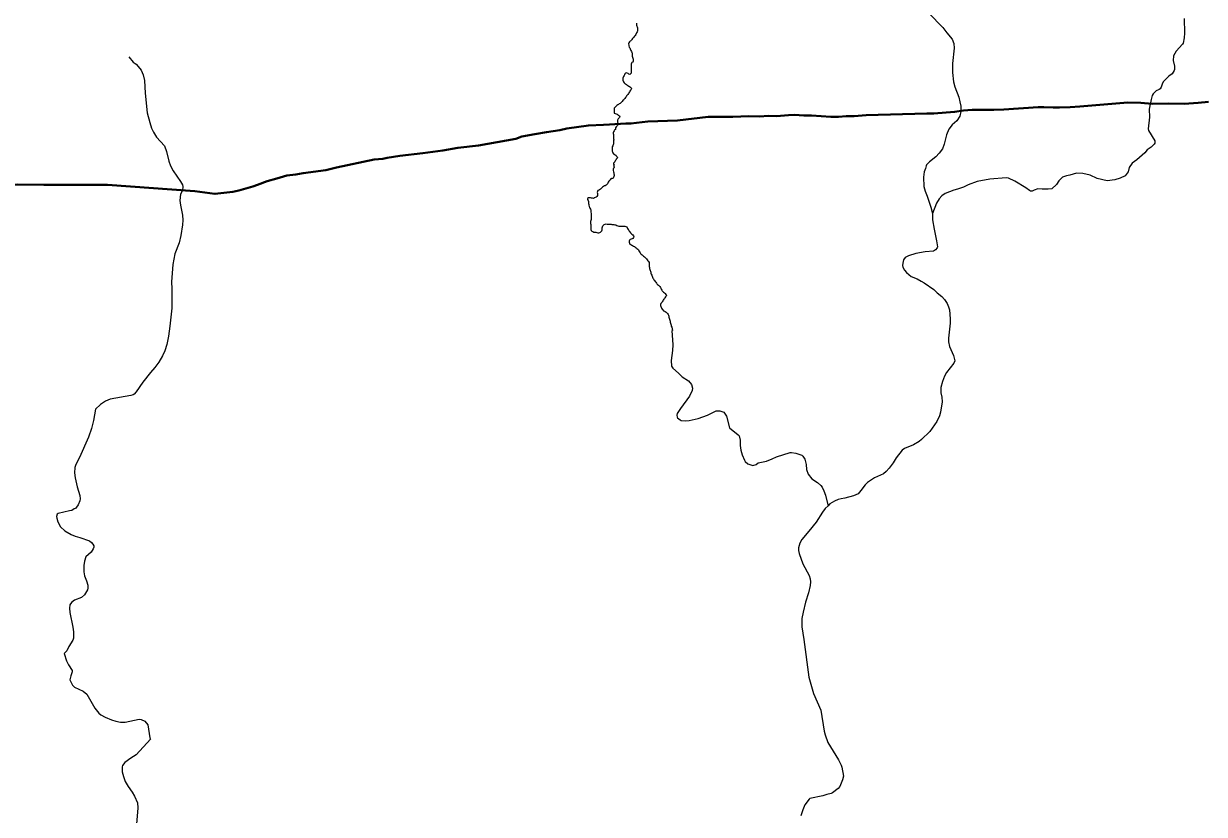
# Model space of a CAD drawing. Extents: x 553962 to 842807, y 8883888 to 9032388.
# Drawn here: x 608938 to 612051, y 8910425 to 8912510 of the extents above; entities that cross this region are included whole.
import ezdxf

# ---------------------------------------------------------------- set-up
doc = ezdxf.new("R2010")
doc.units = 0
doc.header["$LTSCALE"] = 20
doc.layers.add('6', color=7, linetype='Continuous', lineweight=13)

msp = doc.modelspace()

# ---------------------------------------------------------------- linework, layer by layer
at = {"layer": '6'}
for points in [[(611324.87, 8912537.03), (611361.23, 8912499.14), (611371.93, 8912485.07), (611386, 8912468.51), (611390.01, 8912456.93), (611391.29, 8912445.02), (611386.78, 8912404.31), (611387.21, 8912380.44), (611389.18, 8912356.56), (611393.32, 8912342.96), (611403.52, 8912315.86), (611406.68, 8912303.9), (611408.68, 8912291.96), (611408.73, 8912278.41), (611406.07, 8912265.71), (611398.61, 8912253.69), (611386.05, 8912242.6), (611377.58, 8912231.22), (611371.51, 8912216.48), (611364.53, 8912191.78), (611360.23, 8912179.93), (611351.81, 8912167.93), (611343.11, 8912158.73), (611326.52, 8912145.7), (611318.68, 8912137.57), (611317.3, 8912135.03), (611315.6, 8912127.54), (611312.1, 8912119.27), (611310.25, 8912104.99)], [(611997.77, 8912523.32), (611998.86, 8912484.24), (611997.93, 8912472.32), (611995.01, 8912458.1), (611993.64, 8912455.36), (611976.19, 8912436.9), (611969.37, 8912425.05), (611968.98, 8912412.77), (611971.85, 8912397.53), (611972.07, 8912388.9), (611971.34, 8912385.85), (611966.08, 8912376.9), (611957.38, 8912370.8), (611942.72, 8912355.96), (611939.61, 8912350.14), (611936.89, 8912341.76), (611934.12, 8912337.63), (611931.62, 8912335.82), (611923.85, 8912332.92), (611915.58, 8912324.25), (611913.71, 8912320.51), (611910.81, 8912309.84), (611905.72, 8912284.3), (611906.71, 8912263.31), (611902.45, 8912231.92), (611903.91, 8912227.7), (611920.04, 8912201.06), (611920.68, 8912198.06), (611920.27, 8912194.77), (611918.34, 8912191.87), (611910.3, 8912183.77), (611900.11, 8912176.64), (611894.05, 8912169.33), (611873.26, 8912150.53), (611860.79, 8912142.22)], [(610553.65, 8912510.73), (610553.51, 8912508.15), (610553.9, 8912505.76), (610554.41, 8912503.39), (610555.2, 8912500.98), (610556.05, 8912498.61), (610556.22, 8912496), (610556.19, 8912492.96), (610556.15, 8912490.24), (610555.38, 8912487.91), (610554.06, 8912485.72), (610552.95, 8912483.54), (610551.65, 8912481.09), (610550.08, 8912478.74), (610548.52, 8912476.61), (610546.93, 8912474.26), (610545.37, 8912472.27), (610543.71, 8912470.26), (610541.89, 8912468.27), (610540.23, 8912466.46), (610538.62, 8912464.66), (610536.73, 8912463.09), (610535.09, 8912461.32), (610533.46, 8912459.18), (610532.86, 8912456.66), (610533.45, 8912453.25), (610533.91, 8912450.86), (610534.78, 8912447.94), (610535.99, 8912445.56), (610536.96, 8912443.17), (610537.9, 8912440.85), (610539.33, 8912438.64), (610540.47, 8912436.39), (610541.51, 8912433.92), (610542.23, 8912431.5), (610542.35, 8912428.9), (610542.38, 8912426.34), (610542.72, 8912423.78), (610543.25, 8912421.07), (610544.05, 8912418.95), (610544.7, 8912416.24), (610544.72, 8912413.5), (610544.65, 8912410.92), (610544.17, 8912408.46), (610541.87, 8912407.64), (610540.84, 8912405.45), (610540.19, 8912403.05), (610540.14, 8912402.54), (610540.11, 8912399.6), (610540.09, 8912396.73), (610540.07, 8912394.32), (610540.04, 8912391.79), (610540.02, 8912389.23), (610539.95, 8912386.65), (610539.9, 8912384.17), (610539.88, 8912381.76), (610539.5, 8912379.35), (610538.03, 8912377.31), (610536.09, 8912375.69), (610533.53, 8912376.07), (610531.91, 8912377.92), (610529.63, 8912379), (610527.29, 8912379.62), (610524.9, 8912379.33), (610523.44, 8912377.27), (610522.31, 8912375.13), (610521.18, 8912372.9), (610519.74, 8912370.72)], [(609215.05, 8912422.53), (609227.04, 8912408.26), (609234.92, 8912402.61), (609244.77, 8912391.03), (609247.66, 8912386.62), (609253.29, 8912374.57), (609256.62, 8912360.13), (609258.32, 8912326.8), (609263.54, 8912274.97), (609270.38, 8912248.65), (609270.38, 8912248.65)], [(610519.74, 8912370.72), (610518.65, 8912368.46), (610518.2, 8912366.08), (610518.08, 8912363.38), (610518.05, 8912360.77), (610518.83, 8912358.41), (610519.36, 8912355.94), (610521.18, 8912353.95), (610523.24, 8912352.27), (610525.1, 8912350.61), (610527.14, 8912349.08), (610529.08, 8912347.66), (610531.24, 8912346.39), (610533.28, 8912344.85), (610535.65, 8912343.56), (610537.86, 8912342.24), (610539.61, 8912340.44), (610541.01, 8912338.42), (610539.59, 8912336), (610537.98, 8912333.94), (610536.44, 8912332.07), (610535, 8912329.94), (610533.77, 8912327.66), (610532.33, 8912325.55), (610530.79, 8912323.18), (610529.38, 8912321.24), (610527.67, 8912319.27), (610526.18, 8912317.09), (610524.88, 8912314.98), (610523.36, 8912312.7), (610521.75, 8912310.59), (610520.05, 8912308.58), (610518.03, 8912306.67), (610516.1, 8912304.61), (610514.5, 8912302.77), (610512.69, 8912300.88), (610510.48, 8912299.33), (610508.32, 8912297.88), (610506.31, 8912296.55), (610504.25, 8912295.21), (610502.09, 8912293.86), (610500.17, 8912292.09), (610498.46, 8912290.2), (610496.57, 8912288.67), (610495.29, 8912286.61), (610495.25, 8912284.18), (610495.23, 8912281.64), (610495.18, 8912278.94), (610495.06, 8912276.15), (610495.35, 8912273.76), (610497.56, 8912272.73), (610500.08, 8912272.1), (610502.46, 8912270.88), (610504.5, 8912269.37), (610506.66, 8912267.95), (610508.74, 8912266.73), (610509.76, 8912264.5), (610509.26, 8912262.05), (610507.43, 8912260.2), (610505.8, 8912258.63), (610504.54, 8912257.33), (610503.33, 8912254.77), (610503.48, 8912252.11), (610504.18, 8912249.7), (610505.49, 8912246.67)], [(609270.38, 8912248.65), (609275.26, 8912234.33), (609280.2, 8912223.15), (609288.3, 8912210.02), (609309.22, 8912187.97), (609314.9, 8912172.94), (609321.02, 8912147.47), (609325.69, 8912134.72), (609332.48, 8912121.97), (609351.8, 8912093.44), (609356.81, 8912084.82), (609357.37, 8912080.29), (609356.68, 8912070.05), (609351.62, 8912060.25), (609349.57, 8912043.68), (609351.41, 8912030.92), (609356.94, 8912004.59), (609357.43, 8911991.84), (609356.94, 8911979.09), (609352.31, 8911951.14), (609347.95, 8911932.19), (609336.71, 8911902.54), (609331.46, 8911874.76), (609328.25, 8911829.34), (609328.25, 8911829.34), (609328.99, 8911810.81), (609328.74, 8911759.8), (609323.96, 8911712.05), (609320.45, 8911685.73), (609315.41, 8911663.47), (609310.23, 8911647.48), (609304.26, 8911633.9), (609294.8, 8911617.41), (609284.04, 8911603.17), (609272.49, 8911590.45), (609252.53, 8911564.95), (609235.05, 8911539.3), (609229.15, 8911532.78), (609226.44, 8911531.11), (609220.67, 8911529.42), (609166.28, 8911519.6), (609154.27, 8911514.29), (609140.53, 8911505.97), (609127.97, 8911493.39), (609122.07, 8911463.72), (609116.75, 8911442.36), (609108.95, 8911419.49), (609085.03, 8911366.38), (609075.44, 8911347.22), (609072.73, 8911339.24), (609072.25, 8911325.14), (609073.94, 8911312.44), (609079.07, 8911288.64), (609086.33, 8911265.64), (609087.44, 8911257.16), (609086.41, 8911251.38), (609081.87, 8911241.45), (609074.43, 8911231.68), (609071.03, 8911230.37), (609065.17, 8911225.88), (609059.19, 8911225.72)], [(610505.49, 8912246.67), (610503.45, 8912241.05), (610501.89, 8912239.06), (610500.06, 8912237.29), (610498.81, 8912235.18), (610498.41, 8912232.72), (610498.24, 8912230.31), (610496.25, 8912228.81), (610494.95, 8912226.72), (610493.41, 8912224.64), (610492.57, 8912222.28), (610492.67, 8912219.85), (610493.03, 8912217.41), (610493.01, 8912214.61), (610493.32, 8912212.17), (610493.35, 8912209.21), (610493.37, 8912206.77), (610493.61, 8912206.37), (610493.64, 8912203.58), (610492.97, 8912200.47), (610492.86, 8912197.83), (610492.79, 8912195.03), (610492.83, 8912192.48), (610492.18, 8912190), (610491.19, 8912187.38), (610489.91, 8912184.63), (610489.9, 8912182.01), (610489.84, 8912179.42), (610489.77, 8912176.5), (610489.96, 8912173.9), (610490.53, 8912171.44), (610491.47, 8912168.89), (610492.95, 8912166.59), (610495.14, 8912165.4), (610497.26, 8912163.95), (610499.45, 8912162.73), (610499.75, 8912162.41)], [(610499.75, 8912162.41), (610501.31, 8912160.72), (610503.04, 8912158.83), (610503.46, 8912156.3), (610501.61, 8912154.37), (610500.36, 8912152.18), (610499.02, 8912150.01), (610497.51, 8912147.69), (610496.41, 8912145.44), (610494.58, 8912143.74), (610493.05, 8912141.55), (610493.62, 8912139.06), (610494.74, 8912136.74), (610493.61, 8912134.12), (610494.63, 8912131.7), (610494.04, 8912129.09), (610492.5, 8912127.05), (610492, 8912124.74), (610492.14, 8912122.44), (610493.37, 8912119.27), (610494.11, 8912116.76), (610494.35, 8912114.08), (610494.74, 8912111.47), (610494.78, 8912108.9), (610494.5, 8912106.36), (610493.52, 8912103.98), (610492.03, 8912101.94), (610490.24, 8912101.83), (610488.24, 8912101), (610486.24, 8912100.25), (610484.64, 8912098.01), (610482.65, 8912096.13), (610480.74, 8912094.32), (610479.31, 8912092.2), (610478.06, 8912089.93), (610476.96, 8912087.56), (610475.91, 8912085.24), (610473.45, 8912083.94), (610471.14, 8912082.04), (610468.56, 8912081.7), (610466.4, 8912080.42), (610464.51, 8912078.34), (610462.57, 8912076.66), (610460.53, 8912075.05), (610458.62, 8912073.27), (610456.59, 8912071.79), (610454.53, 8912070.24), (610451.99, 8912069.54), (610450.71, 8912067.15), (610450.2, 8912064.56), (610450.72, 8912061.91), (610451.28, 8912059.45), (610450.9, 8912056.88), (610449.62, 8912054.21), (610447.61, 8912052.63), (610444.99, 8912051.72), (610442.83, 8912050.19), (610440.55, 8912048.92), (610437.91, 8912049.15), (610435.25, 8912049.78), (610432.85, 8912050.65), (610430.22, 8912050.73), (610427.54, 8912050.47), (610424.88, 8912048.63), (610424.79, 8912045.73)], [(611860.79, 8912142.22), (611860.79, 8912142.22), (611852.42, 8912130.56), (611850.25, 8912119.3), (611842.45, 8912108.04), (611828.59, 8912101.97), (611814.73, 8912097.64), (611794.8, 8912095.04), (611767.95, 8912101.11), (611749.75, 8912110.64), (611730.26, 8912114.97), (611713.8, 8912115.84), (611696.47, 8912110.64), (611687.81, 8912108.04), (611676.98, 8912104.57), (611667.02, 8912095.48), (611660.95, 8912085.95), (611648.39, 8912074.25), (611639.29, 8912073.38), (611623.7, 8912073.38), (611612, 8912073.82), (611602.58, 8912070.69), (611597.14, 8912068.16), (611592.84, 8912068.19), (611589.71, 8912069.6), (611580.12, 8912076.41), (611551.07, 8912094.41), (611534.26, 8912102.2), (611528.4, 8912103.2), (611484.97, 8912099.38), (611451.66, 8912093.54), (611428.01, 8912084.7), (611415.6, 8912078.97), (611399.92, 8912073.13), (611390.77, 8912070.61), (611367.89, 8912061.92), (611358.41, 8912055.94), (611351.53, 8912047.5), (611345.1, 8912036.68), (611334.03, 8912009.2), (611334.22, 8911992.85), (611338.47, 8911967.76), (611345.17, 8911937.54), (611347.32, 8911921.7), (611346.62, 8911918.61), (611341.83, 8911913.46), (611336.82, 8911909.94), (611314.76, 8911908.55), (611290.55, 8911903.91), (611270.89, 8911897.51), (611262.25, 8911893.49), (611257.98, 8911886.61), (611255.76, 8911878.42), (611255.11, 8911871.95), (611256.34, 8911867.77), (611260.68, 8911859.5), (611265.54, 8911853.38), (611278.13, 8911843.26), (611293.98, 8911837.15), (611304.44, 8911830.57), (611312.31, 8911826.78), (611337.44, 8911809.05), (611346.48, 8911800.13), (611358.85, 8911790.01), (611365.52, 8911782.42)], [(611310.25, 8912104.99), (611311.36, 8912080.33), (611314.58, 8912068.39), (611320.31, 8912054.63), (611329.97, 8912025.46), (611334.02, 8912009.24)], [(610424.79, 8912045.73), (610426.13, 8912043.41), (610427, 8912041.02), (610427.6, 8912038.51), (610427.54, 8912035.89), (610427.85, 8912033.21), (610428.3, 8912030.73), (610429.33, 8912027.98), (610430.35, 8912025.56), (610431.17, 8912023.13), (610432.14, 8912020.68), (610433.22, 8912017.66), (610433.18, 8912014.99), (610433.82, 8912012.33), (610433.92, 8912009.03), (610434.04, 8912006.39), (610434.38, 8912003.83), (610434.57, 8912001.26), (610434.63, 8911998.43), (610434.57, 8911995.86), (610434.11, 8911993.15), (610433.33, 8911990.65), (610432.7, 8911988.16), (610432.64, 8911985.49), (610432.88, 8911982.94), (610433.3, 8911980.33), (610433.67, 8911977.83), (610433.68, 8911975.18), (610433.62, 8911972.64), (610433.44, 8911969.15), (610433.41, 8911966.63), (610434.48, 8911964.26), (610436.24, 8911962.35), (610438.96, 8911961.41), (610441.26, 8911960.27), (610443.92, 8911959.76), (610446.57, 8911959.65), (610449.25, 8911958.97), (610451.83, 8911958.07), (610454.48, 8911957.91), (610457.02, 8911958.7), (610459.12, 8911960.06), (610460.86, 8911961.87), (610462.53, 8911963.83), (610462.97, 8911966.47), (610462.92, 8911969.01), (610463.08, 8911971.53), (610463.99, 8911974.01), (610465.09, 8911976.28), (610467.01, 8911978.22), (610468.77, 8911980.1), (610471.2, 8911981.35), (610473.71, 8911981.79), (610476.39, 8911981.14), (610478.93, 8911980.68), (610481.56, 8911980.75), (610484.09, 8911981.29), (610486.79, 8911981.34), (610489.17, 8911980.51), (610491.76, 8911980.03), (610494.33, 8911979.85), (610496.87, 8911979.57), (610499.33, 8911979.05), (610502.05, 8911977.86), (610504.4, 8911976.59), (610507.06, 8911976.21), (610509.58, 8911976.03), (610512.17, 8911975.75), (610514.94, 8911975.54), (610517.49, 8911975.49), (610520.19, 8911975.43), (610522.98, 8911975.37), (610525.68, 8911975.31), (610528.11, 8911974.26), (610528.89, 8911971.55), (610530.44, 8911969.37), (610531.89, 8911967.06), (610533.31, 8911964.81), (610534.92, 8911962.75), (610536.54, 8911960.45), (610538.19, 8911958.44), (610539.79, 8911956.18), (610541.75, 8911954.47), (610544.03, 8911952.5), (610545.91, 8911950.56), (610546.5, 8911948.03), (610546.14, 8911945.51), (610544.32, 8911943.43), (610542.05, 8911942.23), (610539.51, 8911941.51), (610537.28, 8911940.28), (610535, 8911938.73), (610534.56, 8911935.97), (610534.79, 8911933.17), (610535.51, 8911930.73), (610536.66, 8911928.49), (610538.86, 8911927.19), (610541.23, 8911926.02), (610543.6, 8911924.67), (610545.96, 8911923.27), (610548.21, 8911921.97)], [(610548.21, 8911921.97), (610550.32, 8911920.35), (610552.8, 8911918.65), (610554.84, 8911916.96), (610557, 8911915.17), (610558.9, 8911913.23), (610560.3, 8911910.8), (610561.58, 8911907.98), (610563.13, 8911905.82), (610564.81, 8911903.72), (610566.54, 8911901.81), (610568.52, 8911900.02), (610570.6, 8911898.12), (610572.46, 8911896.41), (610574.68, 8911894.82), (610576.69, 8911893.22), (610578.45, 8911891.41), (610580.35, 8911889.45), (610581.99, 8911886.77), (610583.49, 8911884.64), (610585.39, 8911882.38), (610586.84, 8911880.22), (610587.1, 8911877.6), (610587.09, 8911875.02), (610587.03, 8911872.05), (610587.12, 8911869.48), (610587.99, 8911867.07), (610588.38, 8911864.49), (610588.82, 8911861.85), (610589.46, 8911859.32), (610590.5, 8911856.83), (610591.25, 8911854.29), (610592.01, 8911851.75), (610592.88, 8911849.23), (610594.08, 8911846.99), (610595.31, 8911844.09), (610596.26, 8911841.72), (610597.17, 8911839.13), (610598.39, 8911836.78), (610599.64, 8911834.48), (610601.24, 8911832.43), (610603.04, 8911830.24), (610604.64, 8911828.06), (610606.22, 8911825.93), (610607.79, 8911823.75), (610609.45, 8911821.86), (610611.71, 8911820.32), (610613.75, 8911818.7), (610615.3, 8911816.62), (610616.7, 8911814.32), (610617.8, 8911812), (610619.12, 8911809.7), (610620.41, 8911807.42), (610621.76, 8911805.22), (610623.24, 8911803.19), (610625.26, 8911801.65), (610627.42, 8911800.06), (610629.37, 8911797.99), (610631, 8911796.06), (610632.5, 8911793.66), (610632.24, 8911791.17), (610630.08, 8911789.71), (610628.75, 8911787.17), (610627.25, 8911785.11), (610625.81, 8911783.01), (610624.31, 8911780.8), (610622.94, 8911778.68), (610621.79, 8911776.46), (610620.19, 8911774.4), (610618.11, 8911771.97), (610617.01, 8911769.62), (610616.85, 8911767.03), (610617.61, 8911764.29), (610618.63, 8911761.84), (610619.83, 8911759.57), (610621.33, 8911757.29), (610622.82, 8911754.93), (610624.94, 8911752.5), (610627.33, 8911751.64), (610629.82, 8911750.76), (610631.95, 8911749.31), (610634.02, 8911747.53), (610635.6, 8911745.56), (610637.02, 8911743.25), (610638.19, 8911740.92), (610638.8, 8911738.41), (610639.4, 8911735.81), (610639.88, 8911733.01), (610640.83, 8911730.44), (610641.53, 8911727.91), (610642.26, 8911725.25), (610642.89, 8911722.69), (610643.57, 8911720.28), (610644.36, 8911717.43), (610644.99, 8911714.9), (610645.61, 8911712), (610646.71, 8911709.57), (610647.99, 8911706.56), (610648.25, 8911703.96), (610648.49, 8911701.37), (610648.81, 8911700.51)], [(611365.52, 8911782.42), (611372.49, 8911772.27), (611376.57, 8911762.79), (611378.74, 8911755.31), (611381.19, 8911731.79), (611380.98, 8911720.36), (611376.66, 8911680.47), (611376.75, 8911670.58), (611379.08, 8911658.76), (611389.26, 8911634.7), (611392.43, 8911624.69), (611392.75, 8911620.83), (611390.2, 8911614.37), (611371.54, 8911590.35), (611366.06, 8911580.36), (611360.35, 8911566.66), (611355.76, 8911550.84), (611356.11, 8911536.6), (611358.71, 8911525.13), (611359.79, 8911512.85), (611355.33, 8911485.36), (611352.56, 8911476.09), (611345.39, 8911461.07), (611327.14, 8911434.54), (611305.48, 8911413.25), (611299.15, 8911408.2), (611283.88, 8911399.06), (611260.59, 8911389.66), (611254.3, 8911385.09), (611238.09, 8911365.49), (611230.63, 8911352.29), (611219.69, 8911337.73), (611212.39, 8911329.5), (611204.77, 8911322.9), (611181.68, 8911312.11), (611162.87, 8911299.66), (611156.37, 8911293.6)], [(610647.4, 8911700.52), (610649.68, 8911662.73), (610649.03, 8911648.2), (610645.26, 8911621.85), (610646.23, 8911606.79), (610649.69, 8911601.2), (610664.59, 8911588.45), (610674.08, 8911578.86), (610691.21, 8911568.44), (610698.81, 8911558.72), (610701.25, 8911548.93), (610700.98, 8911542.33), (610693.67, 8911527.79), (610669.55, 8911494.82), (610661.16, 8911482.01), (610660.11, 8911477.37), (610661.05, 8911472.57), (610662.28, 8911470.19), (610668.92, 8911464.85), (610671.68, 8911463.54), (610682.29, 8911463.01), (610692.59, 8911463.78), (610716.34, 8911468.76), (610740.89, 8911477.46), (610764.24, 8911488.78), (610773.21, 8911488.97), (610784.02, 8911485.53), (610790.86, 8911474.97), (610799.13, 8911443.78), (610822.01, 8911425.92), (610824.59, 8911422.7), (610827.48, 8911411.38), (610827.37, 8911397.49), (610829.06, 8911385.56), (610832.82, 8911372.82), (610838.16, 8911358.72), (610840.41, 8911355.65), (610847.55, 8911349.56), (610860.7, 8911345.24), (610869.16, 8911347.62), (610874.97, 8911352.11), (610896.64, 8911356.6), (610911.77, 8911362.53), (610922.61, 8911368.1), (610958.76, 8911378.95), (610962.8, 8911379.28), (610973.9, 8911377.39), (610989.67, 8911371.87), (610992.63, 8911369.11), (610997.29, 8911361.38), (611001.04, 8911347.78), (611001.93, 8911334.62), (611006.49, 8911322), (611016.18, 8911310.06), (611031.36, 8911299.81), (611040.16, 8911292.27), (611043.1, 8911288.03), (611047.83, 8911278.4), (611052.27, 8911266.37), (611058.94, 8911237.53)], [(611156.37, 8911293.6), (611145.62, 8911278.9), (611145.62, 8911278.9), (611137.87, 8911270.55), (611126.36, 8911265.18), (611103.01, 8911258.71), (611093.14, 8911257.38), (611085.34, 8911255.36), (611076.22, 8911251.28), (611063.79, 8911244.1), (611059.25, 8911238.61), (611051.38, 8911231.23), (611044.11, 8911221.84), (611027.46, 8911195.76), (611007.99, 8911171.48), (610989.36, 8911149.78), (610984.42, 8911140.37), (610981.2, 8911128.23), (610981.27, 8911121.12), (610982.96, 8911112.61), (610992.52, 8911085.94), (611009.1, 8911054.76), (611011.52, 8911046.15), (611012.42, 8911038.22), (611011.85, 8911028.15), (611007.61, 8911009.57), (610999.43, 8910984.72), (610992.84, 8910958.54), (610989.84, 8910941.54), (610989.3, 8910933.05), (610989.84, 8910919.17), (610995.29, 8910886.54), (611008.29, 8910787.16), (611020.41, 8910744.27), (611039.65, 8910700.18), (611048.23, 8910644.81), (611050.96, 8910634.75), (611058.5, 8910614.71), (611086.57, 8910568.78), (611093.65, 8910555.13), (611095.35, 8910549.73), (611099.85, 8910526.11), (611096.94, 8910515.89), (611089.92, 8910499.05), (611085.57, 8910493.74), (611070.63, 8910482.14), (611066.81, 8910480.34), (611055.58, 8910477.74), (611045.05, 8910473.95), (611011.13, 8910466.82), (611008.74, 8910465.65), (610997.98, 8910450.28), (610992.37, 8910436.9), (610987.48, 8910420.97)], [(609059.19, 8911225.72), (609029.47, 8911218.28), (609026.89, 8911216.36), (609024.72, 8911210.54), (609025.37, 8911205.66), (609028.07, 8911196.4), (609034.9, 8911183.63), (609046.79, 8911172.67), (609063.07, 8911163.38), (609073.52, 8911158.64), (609086.22, 8911155.07), (609112.15, 8911146.07), (609117.1, 8911141.92), (609120.69, 8911137.43), (609122.73, 8911133.25), (609123.12, 8911129.58), (609121.84, 8911125.37), (609116.3, 8911116.77), (609102.35, 8911104.38), (609098.82, 8911092.97), (609096.72, 8911081.07), (609096.42, 8911064.25), (609098.3, 8911053.97), (609103.58, 8911041.17), (609107.15, 8911029.25), (609107.47, 8911021.22), (609106.67, 8911017.03), (609098.55, 8911003.75), (609090.45, 8910996.74), (609072.1, 8910990.03), (609064.34, 8910983.84), (609059.65, 8910977.88), (609059.11, 8910968.85), (609060.25, 8910956.97), (609067.76, 8910918.69), (609069.41, 8910906.76), (609069.37, 8910889.99), (609068.11, 8910884.14), (609057.43, 8910867.58), (609051.79, 8910856.03), (609044.78, 8910849.54)], [(609044.78, 8910849.54), (609050.67, 8910830.35), (609056.18, 8910819.08), (609065.77, 8910804.34), (609065.72, 8910801.01), (609062.14, 8910790.46), (609060.25, 8910780.13), (609061.33, 8910776.38), (609067.17, 8910766.08), (609072.15, 8910760.75), (609095.44, 8910750.18), (609105.06, 8910741.93), (609118.61, 8910717.24), (609126.18, 8910705.21), (609136.3, 8910692.18), (609141.36, 8910687.83), (609153.45, 8910681.15), (609169.52, 8910674.36), (609181.48, 8910670.51), (609193.38, 8910668.04), (609206.06, 8910668.1), (609242.74, 8910675.89), (609247.69, 8910675.05), (609257.78, 8910670.65), (609265.74, 8910661.6), (609271.03, 8910626.98), (609272.36, 8910623.06)], [(609272.36, 8910623.06), (609234.71, 8910582.29), (609220.65, 8910573.77), (609204.69, 8910562.34), (609198.99, 8910554.26), (609197.7, 8910550.55), (609198.07, 8910537.01), (609201.08, 8910525.06), (609205.49, 8910512.26), (609213.37, 8910498.6), (609223.91, 8910484.2), (609230.66, 8910472.96), (609237.97, 8910456.09), (609239.11, 8910442.25), (609235.5, 8910399.57)]]:
    msp.add_lwpolyline(points, dxfattribs=at)
at = {"layer": '6', "lineweight": 40}
for points in [[(611495.64, 8912282.78), (611522.58, 8912283.11), (611612.78, 8912289.83), (611627.7, 8912289.89), (611652.57, 8912288.26), (611668.85, 8912288.23), (611697.44, 8912289.84), (611722.96, 8912291.64), (611849.09, 8912301.54)], [(611849.09, 8912301.54), (611883.1, 8912301.07), (611912.92, 8912298.56), (611956.61, 8912299.4), (611998.03, 8912298.19), (612034.4, 8912300.75), (612062.05, 8912303.96)], [(610786.05, 8912264.2), (610808.18, 8912264.19), (610849.72, 8912265.39), (610879.16, 8912265.03), (610901.3, 8912266.28), (610922.69, 8912265.98), (610954.39, 8912268.51), (610970.57, 8912268.89), (610994.91, 8912267.62), (611015.54, 8912267.92), (611066.37, 8912263.81), (611086.24, 8912263.75), (611106.88, 8912265.34), (611127.51, 8912265.43), (611159.22, 8912267.97), (611318.99, 8912272.66)], [(611318.99, 8912272.66), (611337.75, 8912273.21), (611392.36, 8912276.94), (611416.27, 8912280.44), (611438.78, 8912282.07), (611495.64, 8912282.78)], [(610285.82, 8912217.95), (610316.56, 8912223.58), (610352.04, 8912229.08), (610370.26, 8912232.86), (610427.28, 8912241.34), (610466.94, 8912242.92)], [(610466.94, 8912242.92), (610482.37, 8912243.54), (610525.77, 8912246.82), (610539.28, 8912246.26), (610583.99, 8912251.68), (610662.05, 8912254.74), (610743.13, 8912264.23), (610786.05, 8912264.2)], [(609990.72, 8912168.58), (610043.3, 8912175.2), (610082.81, 8912182.58), (610136.88, 8912188.62), (610235.93, 8912206.1), (610251.83, 8912211.72), (610285.82, 8912217.95)], [(609159.53, 8912084.92), (609389.17, 8912068.39), (609442.58, 8912060.82), (609489.3, 8912066.31), (609505.84, 8912070.08), (609542.08, 8912080.22), (609554.97, 8912084.54), (609580, 8912094.46), (609605.76, 8912101.05), (609632.38, 8912109.66), (609655.69, 8912112.09), (609674.74, 8912115.42), (609734.45, 8912123.64), (609763.07, 8912130.64), (609862, 8912151.35), (609885.1, 8912152.97), (609896.31, 8912155.74), (609929.83, 8912160.92), (609990.72, 8912168.58)], [(608046.46, 8912030.26), (608104.63, 8912033.54), (608115.84, 8912035.74), (608131.7, 8912040.13), (608189.1, 8912063.09), (608231.04, 8912075.34), (608246.38, 8912077.15), (608296.69, 8912085.91), (608343.5, 8912083.22), (608370.22, 8912084.04), (608394.37, 8912083.69), (608472.56, 8912088.71), (608512.18, 8912088.28), (608594.25, 8912084.99), (608621.37, 8912085.33), (608678.12, 8912084.55), (608696.25, 8912086.09), (608762.75, 8912084.95), (608854.32, 8912085.7), (608880.11, 8912084.52), (608921.72, 8912085.72), (608991.01, 8912084.94), (609098.74, 8912084.93), (609159.53, 8912084.92)]]:
    msp.add_lwpolyline(points, dxfattribs=at)

doc.saveas('drawing.dxf')
